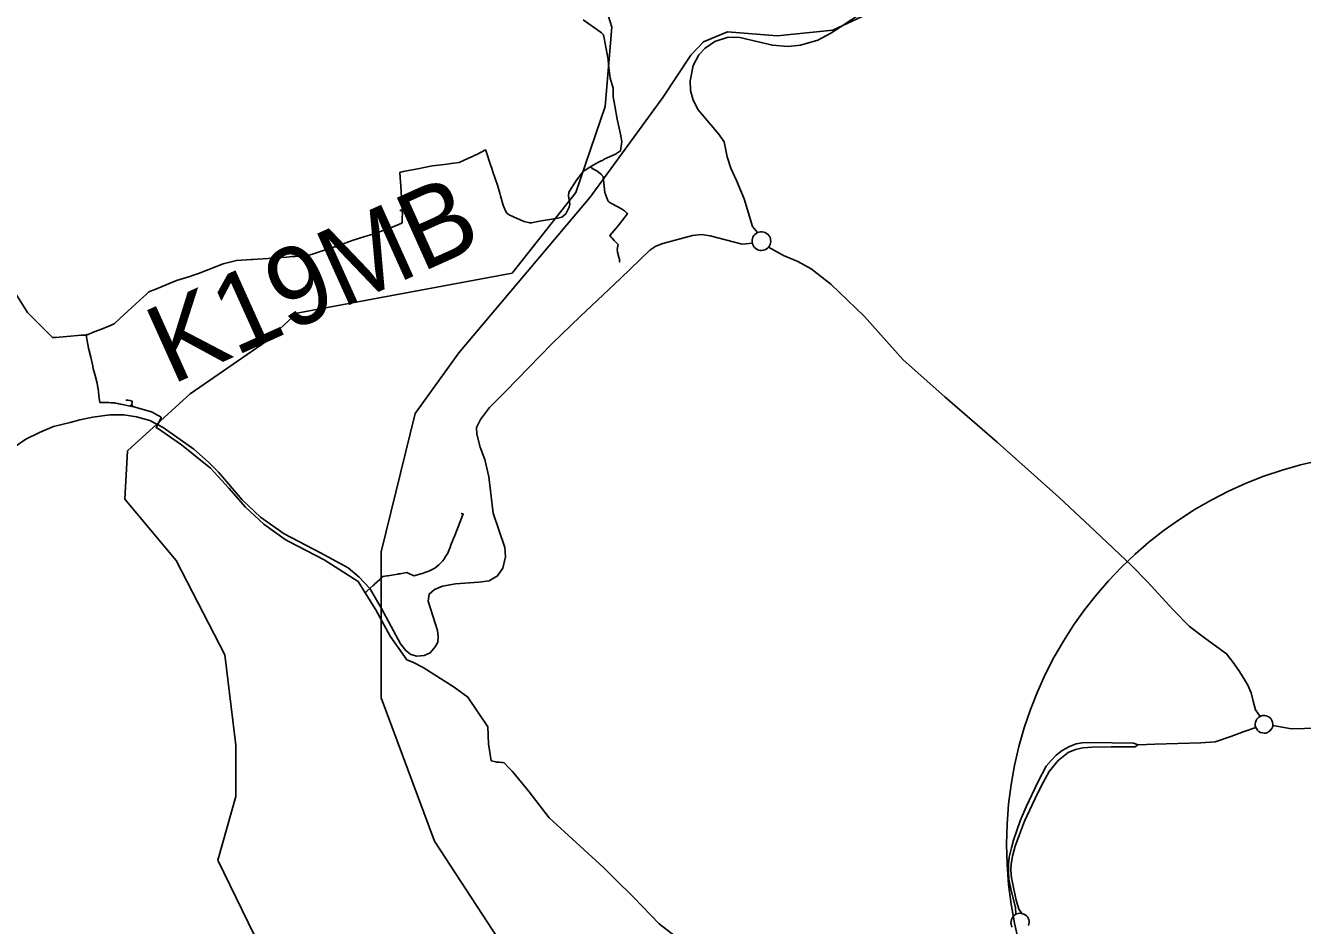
# Model space of a CAD drawing. Extents: x -789162 to -606354, y -1062736 to -945481.
# Drawn here: x -683220 to -680777, y -980490 to -978768 of the extents above; entities that cross this region are included whole.
import ezdxf

# ---------------------------------------------------------------- set-up
doc = ezdxf.new("R2010")
doc.units = 0
for name, color, linetype in [('_Rámeček', 7, 'Continuous'), ('_SIRSI VZTAHY_CENTRA', 7, 'Continuous'), ('_SIRSI VZTAHY_SILNICE I TRIDY_NAVRH', 7, 'Continuous'), ('_SIRSI VZTAHY_SILNICE I TRIDY_STAV', 7, 'Continuous'), ('_SIRSI VZTAHY_SILNICE III TRIDY_STAV', 7, 'Continuous'), ('_SIRSI VZTAHY_USES_popis S', 7, 'Continuous'), ('_SIRSI VZTAHY_USES_RBK_S', 7, 'Continuous'), ('_SIRSI VZTAHY_VTL PLYNOVOD', 7, 'Continuous')]:
    doc.layers.add(name, color=color, linetype=linetype)

msp = doc.modelspace()

# ---------------------------------------------------------------- linework, layer by layer
at = {"layer": '_Rámeček'}
msp.add_circle((-680593.4, -980334.7), 750, dxfattribs=at)
at = {"layer": '_SIRSI VZTAHY_CENTRA'}
msp.add_circle((-680593.4, -980334.7), 750, dxfattribs=at)
at = {"layer": '_SIRSI VZTAHY_SILNICE I TRIDY_NAVRH'}
msp.add_lwpolyline([(-681596.8, -981025.9), (-682024.3, -980723.7), (-682317, -980514.5), (-682437.8, -980328.5), (-682540, -980054.1), (-682540, -979775.1), (-682475, -979510.1), (-682391.3, -979393.8), (-682140.4, -979096.2), (-682001, -978905.6), (-681947.3, -978824.6), (-681923, -978799), (-681877.1, -978779.9), (-681782.6, -978787.7), (-681675.9, -978776.4), (-681489.3, -978689)], dxfattribs=at)
at = {"layer": '_SIRSI VZTAHY_SILNICE I TRIDY_STAV'}
for points in [[(-681819.9, -979164), (-681822.6, -979165.5), (-681824.9, -979167.5), (-681827, -979169.8), (-681828.6, -979172.5), (-681829.7, -979175.3), (-681830.2, -979178.4), (-681830.3, -979181.5), (-681829.8, -979184.5)], [(-681798.8, -979191.8), (-681797.1, -979189.3), (-681795.8, -979186.6), (-681794.9, -979183.7), (-681794.6, -979180.7), (-681794.8, -979177.7), (-681795.4, -979174.8), (-681796.6, -979172), (-681798.2, -979169.5), (-681800.2, -979167.2), (-681802.6, -979165.4), (-681805.2, -979163.9), (-681808.1, -979162.9), (-681811.1, -979162.4), (-681814.1, -979162.5), (-681817, -979163), (-681819.9, -979164)], [(-683241.9, -979574.8), (-683220.1, -979559.6), (-683193.8, -979546.4), (-683167, -979535), (-683134.9, -979527.1), (-683116.4, -979522.3), (-683091.9, -979517.4), (-683059.1, -979513), (-683032.3, -979512.5), (-683008.3, -979516.3), (-682982.7, -979523.8), (-682957.1, -979537), (-682898.2, -979578.6), (-682870.2, -979603.2), (-682851.1, -979622.5), (-682806.2, -979675.4), (-682770.9, -979708.5), (-682725.7, -979740.5), (-682656, -979776.9), (-682603.4, -979805.8), (-682581.9, -979823.7), (-682561.6, -979844.9), (-682557.9, -979851.4), (-682539.3, -979883.2), (-682502.9, -979950.9), (-682493.1, -979964), (-682483.4, -979971.2), (-682471.7, -979974.6), (-682457.8, -979973.5), (-682446.1, -979968.2), (-682436.7, -979956.9), (-682431.8, -979947.5), (-682430.7, -979937), (-682432.5, -979925.4), (-682450.2, -979869.2), (-682448.4, -979855.7), (-682438.2, -979846.7), (-682422.4, -979840.6), (-682397.6, -979836.1), (-682353.2, -979833.1), (-682333.2, -979830.5), (-682317.4, -979821.1), (-682307.2, -979806.4), (-682302.1, -979784.4), (-682303.3, -979766.8), (-682325.6, -979701.1), (-682327.6, -979685.1), (-682334, -979631.4), (-682341.9, -979597.9), (-682350.3, -979574.7), (-682356.9, -979549.8), (-682357.7, -979537), (-682350.2, -979521.9), (-682332.9, -979499), (-682301.2, -979467.7), (-682213.2, -979377.1), (-682159.4, -979324.8), (-682082.2, -979251.6), (-682026.2, -979197.6), (-682014.5, -979189.7), (-682001, -979184.8), (-681944.2, -979169.7), (-681927.2, -979167.5), (-681910.7, -979170.1), (-681849.3, -979186.4), (-681829.8, -979184.5)], [(-681829.8, -979184.5), (-681828.9, -979187.4), (-681827.4, -979190), (-681825.6, -979192.4), (-681823.3, -979194.5), (-681820.8, -979196.1), (-681818, -979197.3), (-681815.1, -979198), (-681812, -979198.1), (-681809, -979197.8), (-681806.1, -979197), (-681803.4, -979195.7), (-681800.9, -979193.9), (-681798.8, -979191.8)], [(-681798.8, -979191.8), (-681770.2, -979207.8), (-681742.6, -979219.5), (-681717.1, -979233.2), (-681679.8, -979262.4), (-681615.7, -979324), (-681541.3, -979407.4), (-681461.6, -979478.1), (-681361.1, -979565.1), (-681242.6, -979670.9), (-681173.8, -979735.6), (-681104.2, -979800.9), (-681073.8, -979832.6), (-681024.8, -979885.7), (-680993.5, -979917.7), (-680961.9, -979941.7), (-680922.6, -979970), (-680909.6, -979986.9), (-680897.7, -980003.9), (-680882.3, -980029.1), (-680875.5, -980044.6), (-680871.4, -980060.4), (-680867.3, -980077.3), (-680858.4, -980089.8)], [(-680834.1, -980107.2), (-680798.2, -980113.4), (-680698.9, -980111), (-680627.3, -980110.6), (-680564, -980108.4), (-680530.7, -980099.5), (-680454, -980057.1), (-680421.2, -980039), (-680391.5, -980033.6), (-680357.9, -980034.6), (-680332.3, -980034), (-680317.7, -980029), (-680307.1, -980016.8), (-680305.3, -980015.3), (-680305.2, -980015.2)], [(-680858.4, -980089.8), (-680861, -980091.3), (-680862.8, -980093), (-680864.6, -980095), (-680866.2, -980097.8), (-680867.4, -980101.1), (-680868, -980104.9), (-680867.7, -980108.1), (-680866.5, -980111.1)], [(-680834.1, -980107.2), (-680833.9, -980105.4), (-680834.4, -980100.9), (-680835.7, -980097.5), (-680837.8, -980094.2), (-680840.8, -980091.4), (-680843.5, -980089.8), (-680847, -980088.6), (-680849.9, -980088), (-680852.7, -980088.1), (-680855.7, -980088.7), (-680858.4, -980089.8)], [(-681091.6, -980144), (-681059.9, -980143.1), (-680971.5, -980140.4), (-680944.4, -980138.5), (-680914.6, -980128.2), (-680889.1, -980118.8), (-680866.5, -980111.1)], [(-680866.5, -980111.1), (-680865.5, -980113.3), (-680863.3, -980116.3), (-680860.6, -980118.6), (-680857.5, -980120.4), (-680853.7, -980121.6), (-680850.6, -980121.8), (-680847.5, -980121.7), (-680844.5, -980120.8), (-680842, -980119.5), (-680839.5, -980117.8), (-680836, -980113.1), (-680834.3, -980109.3), (-680834.1, -980107.2)], [(-681325.4, -980468.6), (-681326.5, -980455.4), (-681334.6, -980422.8), (-681339.1, -980401.3), (-681339.9, -980387.5), (-681339.6, -980373.2), (-681338.2, -980359.5), (-681334.3, -980341.3), (-681330.1, -980326.7), (-681317.2, -980289.7), (-681306, -980263.1), (-681283.9, -980215.7), (-681267.6, -980185.4), (-681258.4, -980174), (-681248.8, -980164.1), (-681236.8, -980154.9), (-681223.3, -980147.3), (-681210.2, -980142.3), (-681198.9, -980140.3), (-681182.1, -980139.8), (-681100.3, -980141.2), (-681091.6, -980144)], [(-681314.5, -980467.1), (-681320, -980459), (-681324.8, -980441.6), (-681330.1, -980417.2), (-681334.3, -980399), (-681335.2, -980383.9), (-681334.9, -980373.2), (-681331.8, -980357.5), (-681327, -980338.5), (-681318.9, -980316.1), (-681309.1, -980290.3), (-681288.6, -980246.8), (-681277.4, -980223.6), (-681261.7, -980195.3), (-681244.9, -980174), (-681225.6, -980159.1), (-681211.6, -980153.5), (-681197.5, -980150.1), (-681179.9, -980149), (-681143.5, -980148.2), (-681108.7, -980148.4), (-681097.2, -980148.4), (-681091.6, -980144)], [(-681325.4, -980468.6), (-681326.9, -980469.4), (-681329.3, -980471.2), (-681331.3, -980473.4), (-681333, -980475.9), (-681334.1, -980478.6), (-681334.8, -980481.5), (-681335, -980484.5), (-681334.7, -980487.5), (-681333.8, -980490.4), (-681332.5, -980493)], [(-681314.5, -980467.1), (-681315.8, -980466.8), (-681318.6, -980466.7), (-681321.4, -980467.1), (-681324.3, -980468), (-681325.4, -980468.6)], [(-681301.4, -980490), (-681300.6, -980487.2), (-681300.3, -980484.4), (-681300.5, -980481.6), (-681301.1, -980478.8), (-681302.2, -980476.1), (-681303.7, -980473.7), (-681305.6, -980471.6), (-681307.8, -980469.8), (-681310.3, -980468.4), (-681313, -980467.4), (-681314.5, -980467.1)]]:
    msp.add_lwpolyline(points, dxfattribs=at)
at = {"layer": '_SIRSI VZTAHY_SILNICE III TRIDY_STAV'}
msp.add_lwpolyline([(-681616.9, -978741.4), (-681661.9, -978770.5), (-681679.7, -978782.1), (-681704.8, -978795.7), (-681737.6, -978805.4), (-681761.5, -978807.6), (-681791.4, -978805.4), (-681853.7, -978790.8), (-681876.2, -978790), (-681901.7, -978798.3), (-681920.2, -978811), (-681932.3, -978823.9), (-681943.2, -978844.1), (-681948.6, -978873.6), (-681948.2, -978892.2), (-681942.9, -978910.4), (-681933.7, -978929.3), (-681894.3, -978975.2), (-681883.6, -978990.3), (-681877.7, -979018.9), (-681871.3, -979040.7), (-681860.1, -979064.4), (-681845.7, -979099.4), (-681829.3, -979152.6), (-681819.9, -979164)], dxfattribs=at)
at = {"layer": '_SIRSI VZTAHY_USES_RBK_S'}
msp.add_lwpolyline([(-682629.4, -981132.6), (-682754.2, -980832.9), (-682759.5, -980556.6), (-682852.4, -980365.3), (-682817.9, -980243), (-682817.9, -980144.7), (-682839.2, -979972), (-682932.1, -979791.3), (-683030.3, -979674.4), (-683025, -979581.4), (-682905.5, -979472.5), (-682759.5, -979371.5), (-682701.1, -979318.4), (-682289.5, -979241.3), (-682167.4, -979087.2), (-682111.6, -978922.5), (-682098.4, -978771), (-682146.2, -978616.9), (-682276.3, -978497.3), (-682409, -978422.9), (-682576.3, -978345.9), (-682687.8, -978311.3), (-682918.8, -978149.3), (-683146.4, -978045)], dxfattribs=at)
at = {"layer": '_SIRSI VZTAHY_VTL PLYNOVOD'}
for points in [[(-682140.3, -979038.1), (-682139.6, -979037.8), (-682138.6, -979037.2), (-682134.4, -979035.1), (-682129.9, -979032.4), (-682124.4, -979029.4), (-682119.1, -979026.9), (-682117.1, -979025.9), (-682116.8, -979025.7), (-682114.9, -979024.6), (-682113.3, -979023.7), (-682091.4, -979013.8), (-682082.3, -979007.7), (-682079.7, -978989.7), (-682082.2, -978975.3), (-682088.3, -978946.7), (-682093.1, -978921.3), (-682095.8, -978904.1), (-682096.4, -978887.5), (-682101.6, -978868.5), (-682104.8, -978842.6), (-682105.9, -978833), (-682112.1, -978798.8), (-682112.8, -978795.2), (-682113.9, -978788.9), (-682114.1, -978787.9), (-682114.3, -978786.9), (-682114.9, -978785.2), (-682118.4, -978781.9), (-682121, -978779.7), (-682153.4, -978757)], [(-682499.6, -979121.5), (-682501.2, -979093.9), (-682501.5, -979089.5), (-682501.8, -979084.3), (-682504.3, -979049.8), (-682504, -979048.9), (-682502.2, -979048.1), (-682498, -979047.2), (-682480.7, -979043.9), (-682469.8, -979041.7), (-682457.8, -979039.4), (-682442.6, -979036.2), (-682435.8, -979035.6), (-682418.9, -979033.4), (-682401.8, -979031.3), (-682391, -979029.9), (-682374, -979022.1), (-682363.8, -979017.4), (-682362.2, -979016.7), (-682357.1, -979014.4), (-682340.2, -979005.7), (-682339.7, -979007.1), (-682329.5, -979038.1), (-682329.2, -979038.9), (-682326.3, -979047.5), (-682317.7, -979073.4), (-682312.7, -979088.6), (-682311.4, -979093.3), (-682310.2, -979098.1), (-682307, -979109.8), (-682306.1, -979113.2), (-682301.7, -979123.6), (-682298.9, -979127.5), (-682295.3, -979129.9), (-682285.4, -979134.6), (-682269.4, -979141.5), (-682266.5, -979142.8), (-682255.6, -979145.4), (-682252.1, -979145.3), (-682237, -979142.3), (-682202.1, -979136.3), (-682194.3, -979134.2), (-682186.9, -979128.2), (-682180, -979115), (-682178.9, -979109.6), (-682181.7, -979093.7), (-682181, -979086.3), (-682166.3, -979063.8), (-682155.2, -979049.5), (-682149.7, -979044.3), (-682140.9, -979038.5), (-682140.3, -979038.1)], [(-682140.3, -979038.1), (-682138.9, -979039.3), (-682138.6, -979039.5), (-682138.1, -979039.9), (-682138, -979040)], [(-682138, -979040), (-682137.9, -979039.9), (-682137.4, -979039.2), (-682137.2, -979039.4), (-682136.9, -979039.6), (-682136.7, -979039.7), (-682137.2, -979040.5)], [(-682137.2, -979040.5), (-682137.6, -979040.2), (-682138, -979040)], [(-682137.2, -979040.5), (-682137, -979040.6), (-682136.8, -979040.8), (-682136.6, -979040.8), (-682136, -979041.2), (-682133.5, -979042.4), (-682133.5, -979042.5), (-682132.5, -979043), (-682127.1, -979046), (-682120.4, -979051.4), (-682118.6, -979052.9), (-682118.5, -979053.2), (-682118.4, -979053.3), (-682117.4, -979054.7), (-682115.5, -979056.8), (-682115.4, -979058.2), (-682114.6, -979063.3), (-682113.9, -979069.4), (-682113.2, -979074.9), (-682113.2, -979075.2), (-682113.2, -979075.2), (-682111.8, -979087.2), (-682106.1, -979102.4), (-682105.5, -979104.1), (-682104, -979105.5), (-682102.4, -979106.6), (-682098.2, -979108.8), (-682079.9, -979118.4), (-682074.4, -979122.6), (-682069.8, -979126.6), (-682069.5, -979126.9), (-682068.7, -979127.7), (-682069.3, -979128.4), (-682087.3, -979151.7), (-682102.6, -979169.6), (-682099.9, -979172.5), (-682097.8, -979174.8), (-682093.9, -979179.2), (-682086.7, -979187), (-682088.7, -979196.6), (-682087.9, -979199.9), (-682087.9, -979200.3), (-682087.6, -979201.4), (-682085.1, -979211.3), (-682084.5, -979213.1), (-682084.5, -979213.3), (-682084.4, -979213.6), (-682083.6, -979216.4), (-682084.4, -979216.7), (-682084.1, -979217.8), (-682084.1, -979217.8), (-682084.1, -979218.1), (-682084, -979218.5), (-682084, -979218.5), (-682083.8, -979219.3), (-682083.7, -979219.6), (-682083.6, -979219.9), (-682083.5, -979220.2), (-682082.6, -979220)], [(-683102.7, -979359.4), (-683102.4, -979359.4), (-683100.7, -979358.9), (-683092, -979355.1), (-683072.1, -979347.2), (-683061, -979342.8), (-683050.8, -979338.7), (-683039.9, -979328.4), (-683017.1, -979307), (-683016.7, -979306.6), (-682988.6, -979280.9), (-682984.8, -979277.5), (-682971.4, -979272.1), (-682966.9, -979270.2), (-682931.6, -979255.9), (-682905.9, -979247.7), (-682902.7, -979246.7), (-682889.7, -979242.4), (-682842.6, -979223.9), (-682839.8, -979223.2), (-682816.8, -979217.4), (-682797.5, -979216.2), (-682796.8, -979216.1), (-682788.6, -979215.6), (-682786.5, -979215.4), (-682784.7, -979215.3), (-682775.9, -979214.7), (-682736.7, -979212.1), (-682733.8, -979211.8), (-682733.8, -979211.8), (-682720.6, -979210.8), (-682710.1, -979209.9), (-682704.5, -979209.7), (-682686.7, -979208.1), (-682682.5, -979207.6), (-682677.5, -979207.2), (-682665.6, -979203.3), (-682659.7, -979201.4), (-682656.5, -979200.3), (-682650, -979198.3), (-682648.1, -979197.6), (-682637.8, -979194.3), (-682629, -979191.5), (-682627.1, -979190.9), (-682625.3, -979190.3), (-682624.3, -979190), (-682618.7, -979187.9), (-682614.2, -979186.3), (-682609.3, -979184.5), (-682606.1, -979183.3), (-682605.4, -979183), (-682604.5, -979182.5), (-682602.5, -979181.6), (-682591.7, -979177.9), (-682589.4, -979177.1), (-682589.2, -979177.1), (-682587.2, -979176.5), (-682585.4, -979175.9), (-682583.5, -979175.3), (-682571.4, -979171.6), (-682562.4, -979168.8), (-682554.3, -979166.3), (-682550.3, -979164.9), (-682539.5, -979161.1), (-682537.9, -979160.5), (-682530.6, -979157.8), (-682506.5, -979148.5), (-682505.6, -979148), (-682502, -979146.4), (-682501, -979145.9), (-682499.9, -979145.4), (-682499.7, -979141.1), (-682499.6, -979136.5), (-682499.2, -979127.5), (-682499.6, -979122.2), (-682499.6, -979121.5)], [(-682504.4, -979121.5), (-682503.6, -979121.5), (-682503.5, -979121.5), (-682503.2, -979121.5), (-682502.9, -979121.5)], [(-682502.9, -979121.5), (-682502.9, -979121.1), (-682502.8, -979121.1), (-682502.5, -979121.1), (-682502.4, -979121.1), (-682502.3, -979121.1), (-682502.3, -979121.5)], [(-682502.9, -979121.5), (-682502.6, -979121.5), (-682502.3, -979121.5)], [(-682502.3, -979121.5), (-682502.1, -979121.5), (-682499.6, -979121.5), (-682499.6, -979121.5)], [(-683104.4, -979359.9), (-683104.6, -979360), (-683113.9, -979360.3), (-683141.2, -979363.1), (-683163.1, -979364.6), (-683168.8, -979364.7), (-683179.1, -979354.4), (-683191.5, -979341.9), (-683204.6, -979329), (-683216.9, -979316.8), (-683242.2, -979276.2)], [(-683104.4, -979359.9), (-683104.1, -979359.8), (-683103.7, -979359.8), (-683103.5, -979359.7)], [(-683019.2, -979496.1), (-683020, -979495.9), (-683038.3, -979492.6), (-683039.2, -979492.3), (-683041.9, -979491.7), (-683043.8, -979491.1), (-683048.4, -979490.2), (-683050.4, -979490), (-683056.5, -979489.7), (-683060.9, -979489.3), (-683078.4, -979488.9), (-683078.8, -979485.6), (-683079.4, -979480.8), (-683081.6, -979462.9), (-683081.8, -979461), (-683083.5, -979452.3), (-683087.2, -979437.7), (-683090.7, -979424.1), (-683091.7, -979419.5), (-683095.6, -979402.4), (-683099.8, -979385.4), (-683102.4, -979370.8), (-683104.4, -979359.9)], [(-683103.5, -979359.7), (-683103.6, -979359.4), (-683103.6, -979359.1), (-683103.2, -979359), (-683102.8, -979358.9), (-683102.8, -979359.2), (-683102.7, -979359.4)], [(-683103.5, -979359.7), (-683103.1, -979359.6), (-683102.7, -979359.4)], [(-683016.8, -979494.3), (-683016.7, -979494), (-683016.7, -979493.6), (-683017.3, -979493.3), (-683017.1, -979492.6), (-683016.5, -979489.4), (-683016.1, -979486.6), (-683021.1, -979485.5), (-683024.9, -979484.9), (-683027, -979484.4), (-683028.2, -979484.1)], [(-683019, -979495.6), (-683019.2, -979496.1)], [(-683019.2, -979496.1), (-683019.2, -979496.1), (-683017.8, -979496.4), (-683016.4, -979496.7)], [(-683017.2, -979494.2), (-683018.6, -979493.8), (-683018.9, -979495), (-683019, -979495.6)], [(-683019, -979495.6), (-683018.7, -979495.6), (-683018.2, -979495.8), (-683017.7, -979495.9)], [(-683017.7, -979495.9), (-683017.5, -979495.3), (-683017.4, -979494.9), (-683017.3, -979494.6), (-683017.2, -979494.2)], [(-683017.7, -979495.9), (-683017.3, -979495.9), (-683016.8, -979496), (-683016.3, -979496.2)], [(-683016.8, -979494.3), (-683017.2, -979494.2)], [(-683016.3, -979496.2), (-683016.1, -979495.6), (-683015.9, -979494.5), (-683016.8, -979494.3)], [(-683016.4, -979496.7), (-683016.3, -979496.2)], [(-683016.4, -979496.7), (-683015.9, -979496.8), (-683014.7, -979497.1), (-683013.3, -979497.4), (-682979.1, -979506.8), (-682979.1, -979506.8), (-682977.1, -979508), (-682975.7, -979508.8), (-682974.7, -979509.3), (-682965.4, -979514.4), (-682960.8, -979517.2), (-682962.1, -979521.2), (-682969.6, -979535.6), (-682969.6, -979535.6), (-682970.5, -979537.6), (-682968.2, -979538.5), (-682921.7, -979570.3), (-682866.3, -979615), (-682831.6, -979653.1), (-682799.6, -979689.2), (-682764.4, -979722.2), (-682723.9, -979751.3), (-682723.9, -979751.3), (-682716.6, -979755.4), (-682649.1, -979790.4), (-682583.8, -979832), (-682570.6, -979853.1)], [(-682386.8, -979701.4), (-682386.4, -979701.4), (-682383.1, -979702.1), (-682399.3, -979743.9), (-682401.4, -979749.1), (-682407.1, -979763.5), (-682407.6, -979764.9), (-682411.5, -979775.3), (-682412.5, -979777.5), (-682416.6, -979783.8), (-682420.4, -979789.7), (-682422.1, -979791.9), (-682429.4, -979799.6), (-682437.3, -979805.9), (-682447.8, -979811.4), (-682461.6, -979816.2), (-682477.4, -979820.6), (-682479, -979819.9), (-682486.9, -979816.6), (-682490.9, -979814.7), (-682503.6, -979816.8), (-682506.8, -979817.3), (-682507.8, -979817.5), (-682507.8, -979817.5), (-682527.5, -979820.8), (-682527.6, -979820.8), (-682529.3, -979821.1), (-682537.1, -979822.4), (-682539.1, -979824.3), (-682542.7, -979827.6), (-682552.5, -979836.8), (-682553, -979837.3), (-682555.4, -979839.4), (-682566.7, -979849.8), (-682566.8, -979849.8), (-682568.1, -979851), (-682568.2, -979851.1), (-682568.4, -979851.2), (-682568.6, -979851.4), (-682568.8, -979851.6), (-682569, -979851.8), (-682569.2, -979851.9), (-682570, -979852.5), (-682570.6, -979853.1)], [(-682570.6, -979853.1), (-682550, -979886), (-682522.6, -979936.5), (-682491.1, -979981.5), (-682479.1, -979986.2), (-682459.5, -979996.1), (-682400.3, -980033.8), (-682373.9, -980052.9), (-682335.9, -980109.6), (-682334.8, -980142.2), (-682329.5, -980174.8), (-682320.9, -980176.9), (-682318.7, -980177.2), (-682317.7, -980177.3), (-682314.9, -980177.6), (-682314.8, -980177.6), (-682314.2, -980177.7), (-682314.1, -980177.7), (-682314, -980177.7), (-682310, -980178.1), (-682307.4, -980178.4), (-682307.2, -980178.4), (-682304.8, -980178.7), (-682296.6, -980187.4), (-682292.5, -980191.8), (-682290.9, -980193.5), (-682288.4, -980195.5), (-682257.1, -980234.4), (-682218.6, -980284), (-682167, -980331.5), (-682114, -980379.7), (-682092.4, -980401.1), (-682057.9, -980435.2), (-682008.2, -980487), (-681955.2, -980527.6)]]:
    msp.add_lwpolyline(points, dxfattribs=at)

# ---------------------------------------------------------------- texts
at = {"layer": '_SIRSI VZTAHY_USES_popis S'}
msp.add_text('K19MB', height=150, rotation=24.2429, dxfattribs=at).set_placement((-682941.2, -979455.9))

doc.saveas('drawing.dxf')
